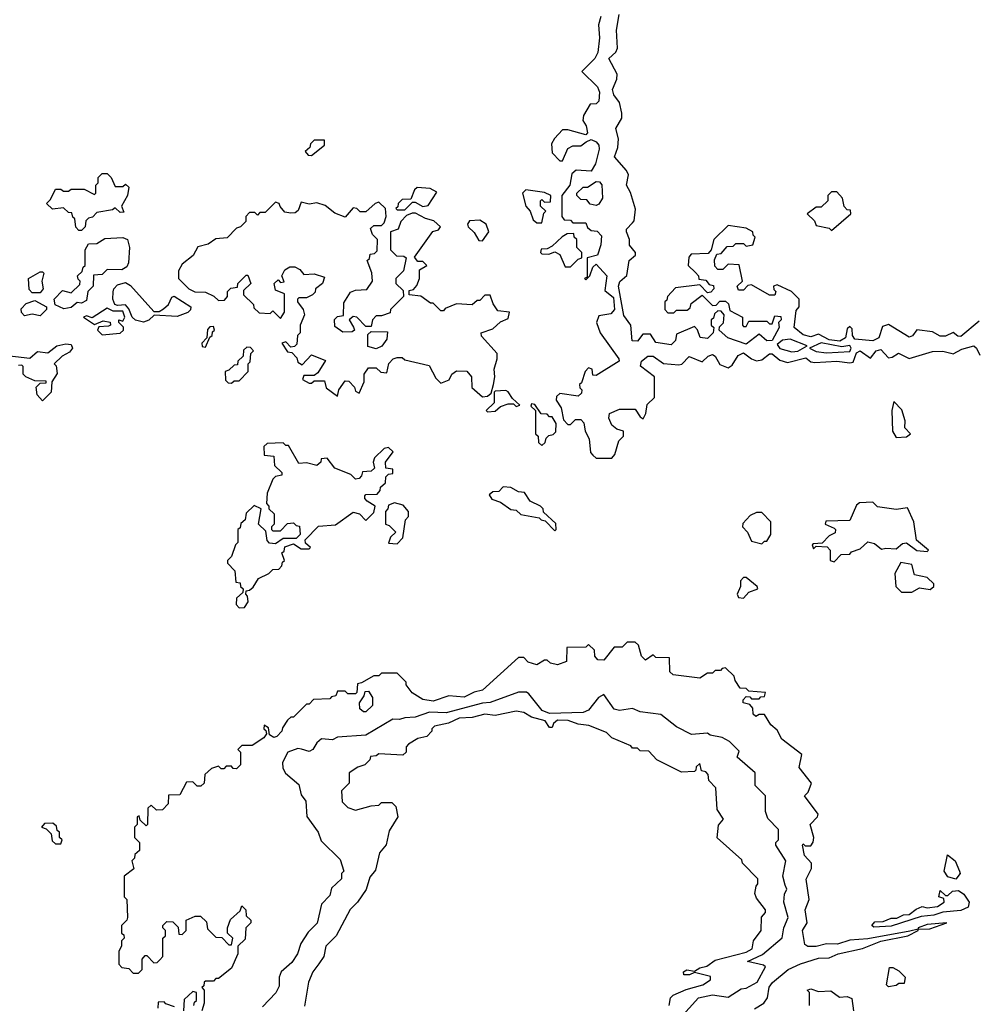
# Model space of a CAD drawing. Extents: x 2769579 to 2883812, y 684207 to 828660.
# Tile 458 of 505: x 2831486 to 2835188, y 805460 to 809265. Entities that reach past the tile are written whole.
import ezdxf

# ---------------------------------------------------------------- set-up
doc = ezdxf.new("R2010")
doc.units = 0

msp = doc.modelspace()

# ---------------------------------------------------------------- linework, layer by layer
at = {"layer": '0CON02XD'}
for points in [[(2833733, 809277), (2833723.3, 809245), (2833727.5, 809195), (2833721.7, 809138.3), (2833710, 809115), (2833660, 809065), (2833720, 809005), (2833727.5, 808985), (2833725, 808950), (2833715, 808940), (2833691.7, 808938.3), (2833666.2, 808895), (2833663.8, 808875), (2833676.7, 808855), (2833681.7, 808828.3), (2833675, 808820), (2833605, 808840), (2833585, 808840), (2833553.6, 808806.4), (2833542.5, 808785), (2833545, 808750), (2833575, 808720), (2833585, 808720), (2833605, 808766.7), (2833625, 808777.5), (2833655, 808777.5), (2833676.7, 808793.3), (2833695, 808802.5), (2833715, 808792.5), (2833725, 808780), (2833726.7, 808765), (2833711.7, 808708.3), (2833695, 808680), (2833637, 808683), (2833621.2, 808668.8), (2833612.5, 808625), (2833582.5, 808585), (2833582.5, 808505), (2833591.7, 808491.7), (2833615, 808490), (2833625, 808480), (2833675, 808480), (2833681.7, 808461.7), (2833695, 808450), (2833718.3, 808448.3), (2833735, 808430), (2833733.3, 808395), (2833720, 808355), (2833680, 808345), (2833680, 808270), (2833670, 808265), (2833675, 808260), (2833690, 808275), (2833701.7, 808308.3), (2833715, 808320), (2833756.2, 808275), (2833748.8, 808218.8), (2833781.4, 808191.4), (2833785.6, 808145), (2833772.1, 808127.9), (2833725, 808120), (2833716.7, 808095), (2833730, 808055), (2833802, 807955), (2833803.8, 807945), (2833715, 807890), (2833701.7, 807891.7), (2833700, 807915), (2833685, 807920), (2833672.5, 807905), (2833658.3, 807861.7), (2833650, 807855), (2833651.7, 807841.7), (2833660, 807835), (2833658.3, 807821.7), (2833645, 807810), (2833575, 807820), (2833561.7, 807808.3), (2833560, 807795), (2833580, 807765), (2833588.3, 807718.3), (2833605, 807700), (2833615, 807700), (2833635, 807720), (2833655, 807720), (2833667, 807707), (2833672.5, 807675), (2833687.5, 807645), (2833693, 807593), (2833701.7, 807581.7), (2833715, 807570), (2833775, 807570)], [(2835195, 808100), (2835125, 808040.6), (2835112.5, 808042.5), (2835095, 808056.2), (2835065, 808041.4), (2835045, 808041.4), (2835015, 808058.8), (2834955, 808066.7), (2834937.2, 808042.8), (2834925, 808038.1), (2834845, 808086.7), (2834821.2, 808078.8), (2834807.1, 808035), (2834785, 808024.5), (2834715, 808030.8), (2834706, 808045), (2834705, 808070), (2834695, 808080), (2834685, 808070), (2834678.6, 808035), (2834657.4, 808022.6), (2834615, 808028.1), (2834575, 808050), (2834545, 808038.8), (2834515, 808046.7), (2834480, 808075), (2834488.3, 808141.7), (2834500, 808155), (2834500, 808185), (2834470, 808215), (2834415, 808240), (2834400, 808235), (2834401.7, 808221.7), (2834410, 808215), (2834405, 808200), (2834385, 808200), (2834315, 808240), (2834301.7, 808238.3), (2834285, 808220), (2834265, 808220), (2834260, 808235), (2834280, 808255), (2834268.3, 808318.3), (2834225, 808320), (2834205, 808300), (2834185, 808300), (2834173, 808313), (2834172.5, 808337.5), (2834181.7, 808358.3), (2834198.3, 808361.7), (2834221.7, 808388.3), (2834245, 808390), (2834255, 808400), (2834285, 808400), (2834295, 808390), (2834320, 808395), (2834330, 808425), (2834321.7, 808431.7), (2834320, 808445), (2834295, 808460), (2834225, 808470), (2834170, 808415), (2834160, 808375), (2834148.3, 808361.7), (2834081.7, 808358.3), (2834073, 808347), (2834070, 808315), (2834098.3, 808288.3), (2834110, 808275), (2834111.7, 808261.7), (2834138.3, 808258.3), (2834151.7, 808241.7), (2834168.3, 808238.3), (2834170, 808225), (2834158.3, 808211.7), (2834145, 808210), (2834115, 808240), (2834021.7, 808228.3), (2833990, 808195), (2833988.3, 808181.7), (2833980, 808175), (2833980, 808145), (2833991.7, 808131.7), (2834015, 808132.5), (2834025, 808142.5), (2834067, 808143), (2834078.3, 808151.7), (2834081.7, 808168.3), (2834125, 808200), (2834165, 808160), (2834178.3, 808161.7), (2834193, 808177), (2834215, 808177.5), (2834227, 808167), (2834231.7, 808141.7), (2834280, 808115), (2834280, 808085), (2834285, 808080), (2834295, 808080), (2834305, 808100), (2834375, 808100), (2834385, 808090), (2834395, 808090), (2834405, 808120), (2834428.3, 808118.3), (2834430, 808105), (2834420, 808095), (2834422.5, 808075), (2834395, 808025.8), (2834374.6, 808024.6), (2834345, 808050), (2834295, 808010.6), (2834223.3, 808035), (2834190, 808065), (2834191.7, 808078.3), (2834207, 808093), (2834210, 808125), (2834198.3, 808138.3), (2834185, 808140), (2834171.7, 808128.3), (2834168.3, 808111.7), (2834160, 808105), (2834160, 808085), (2834170, 808075), (2834167.5, 808055), (2834145, 808033.3), (2834117, 808037), (2834107, 808067), (2834095, 808080), (2834025, 808050), (2834021.2, 808025), (2834005, 808008.6), (2833945, 808017.5), (2833925, 808050), (2833895, 808050), (2833875, 808023.3), (2833854.4, 808024.4), (2833848.8, 808085), (2833821.8, 808121.8), (2833800.6, 808235), (2833806.6, 808253.4), (2833833.9, 808276.1), (2833842.5, 808335), (2833867.5, 808355), (2833866.7, 808365), (2833844.1, 808394.1), (2833843.8, 808415), (2833832.5, 808445), (2833832.5, 808455), (2833855, 808480), (2833861.7, 808488.3), (2833867, 808533), (2833847.7, 808597.7), (2833832.5, 808625), (2833840, 808665), (2833832.3, 808682.3), (2833786.2, 808735), (2833798.3, 808771.7), (2833801.2, 808805), (2833791.2, 808845), (2833814, 808885), (2833813.9, 808903.9), (2833805.5, 808945.5), (2833783.8, 808975), (2833778, 808995), (2833794.2, 809035), (2833795.8, 809055), (2833763.3, 809115), (2833790.3, 809139.7), (2833797.5, 809155), (2833793.3, 809225), (2833803.3, 809285)], [(2832615, 808740), (2832665, 808780), (2832665, 808800), (2832625, 808800), (2832610, 808785), (2832608.3, 808771.7), (2832590, 808755), (2832601.7, 808741.7), (2832615, 808740)], [(2831725, 808450), (2831715, 808450), (2831703, 808463), (2831700, 808495), (2831691.7, 808501.7), (2831688.3, 808518.3), (2831675, 808520), (2831655, 808537.5), (2831613, 808533), (2831590, 808555), (2831605, 808570), (2831625, 808610), (2831645, 808610), (2831655, 808602.5), (2831675, 808602.5), (2831685, 808610), (2831735, 808610), (2831775, 808590), (2831780, 808595), (2831780, 808625), (2831790, 808635), (2831790, 808655), (2831805, 808670), (2831825, 808670), (2831840, 808655), (2831855, 808620), (2831885, 808620), (2831895, 808630), (2831908.3, 808618.3), (2831902.5, 808585), (2831880, 808545), (2831888.3, 808521.7), (2831875, 808520), (2831855, 808537.5), (2831845, 808530), (2831785, 808520), (2831768.3, 808501.7), (2831751.7, 808498.3), (2831741.7, 808488.3), (2831740, 808465), (2831725, 808450)], [(2833715, 808547.5), (2833691.7, 808551.7), (2833678.3, 808568.3), (2833655, 808570), (2833640, 808585), (2833640, 808595), (2833665, 808617.5), (2833681.7, 808618.3), (2833715, 808640), (2833728.3, 808638.3), (2833736.2, 808626.2), (2833738.8, 808575), (2833725, 808552.5), (2833715, 808547.5)], [(2832975, 808530), (2833005, 808560), (2833015, 808560), (2833045, 808542.5), (2833065, 808547.5), (2833098.3, 808598.3), (2833073, 808613), (2833023, 808617), (2833013, 808607), (2832998.3, 808571.7), (2832965, 808570), (2832950, 808555), (2832948.3, 808541.7), (2832940, 808535), (2832945, 808530), (2832975, 808530)], [(2833505, 808480), (2833513, 808517), (2833520, 808525), (2833500, 808545), (2833500, 808565), (2833505, 808570), (2833515, 808560), (2833538.3, 808561.7), (2833540, 808585), (2833515, 808597.5), (2833443, 808607), (2833430, 808595), (2833442.5, 808545), (2833460, 808525), (2833471.7, 808491.7), (2833485, 808480), (2833505, 808480)], [(2834625, 808450), (2834700, 808515), (2834698.3, 808528.3), (2834685, 808530), (2834673, 808543), (2834667.5, 808575), (2834645, 808600), (2834625, 808600), (2834610, 808585), (2834610, 808565), (2834585, 808540), (2834565, 808540), (2834530, 808515), (2834558.3, 808488.3), (2834565, 808470), (2834615, 808460), (2834625, 808450)], [(2833275, 807807.5), (2833295, 807810), (2833308.3, 807821.7), (2833317.5, 807855), (2833323.3, 807885), (2833320, 807915), (2833332.5, 807955), (2833332.5, 807975), (2833271.7, 808041.7), (2833270, 808055), (2833315, 808070), (2833345, 808097.5), (2833375, 808110), (2833380, 808135), (2833335, 808140), (2833316.7, 808166.7), (2833305, 808200), (2833285, 808200), (2833265, 808180), (2833255, 808180), (2833235, 808162.5), (2833175, 808167.5), (2833131.7, 808148.3), (2833125, 808140), (2833115, 808140), (2833085, 808170), (2833075, 808170), (2833037, 808197), (2832991.7, 808201.7), (2832991.7, 808218.3), (2833008.3, 808221.7), (2833021.7, 808238.3), (2833032.5, 808265), (2833031.7, 808298.3), (2833060, 808315), (2833045, 808330), (2833025, 808330), (2833013, 808347), (2833083.6, 808446.4), (2833105, 808452.5), (2833112.5, 808465), (2833087.7, 808487.7), (2833055, 808496.7), (2833017, 808517), (2833003, 808517), (2832981.7, 808508.3), (2832960, 808485), (2832950, 808455), (2832920, 808445), (2832920, 808375), (2832943, 808353), (2832971.7, 808351.7), (2832980, 808345), (2832970, 808295), (2832940, 808265), (2832940, 808245), (2832968.3, 808218.3), (2832970, 808195), (2832920, 808145), (2832918.3, 808131.7), (2832885, 808120), (2832865, 808120), (2832850, 808105), (2832845, 808080), (2832825, 808080), (2832790, 808115), (2832775, 808117.5), (2832760, 808105), (2832777, 808077), (2832780, 808065), (2832771.7, 808058.3), (2832735, 808057.5), (2832705, 808080), (2832703, 808107), (2832715, 808117.5), (2832737.5, 808122.5), (2832739.5, 808170.5), (2832765, 808212.5), (2832785, 808220), (2832828.3, 808221.7), (2832850, 808255), (2832847, 808287), (2832830, 808335), (2832838.3, 808341.7), (2832841.7, 808358.3), (2832858.3, 808361.7), (2832868.3, 808371.7), (2832870, 808415), (2832850, 808435), (2832842.5, 808457.5), (2832855, 808470), (2832885, 808470), (2832895, 808480), (2832902.5, 808505), (2832900, 808535), (2832875, 808560), (2832860, 808555), (2832825, 808522.5), (2832803, 808523), (2832790, 808535), (2832775, 808537.5), (2832745, 808502.5), (2832705, 808517.5), (2832667, 808547), (2832635, 808557.5), (2832605, 808552.5), (2832575, 808560), (2832563, 808527), (2832551.7, 808518.3), (2832535, 808517.5), (2832511.7, 808521.7), (2832493, 808543), (2832490, 808555), (2832475, 808560), (2832435, 808520), (2832415, 808520), (2832405, 808510), (2832395, 808520), (2832375, 808520), (2832360, 808505), (2832360, 808485), (2832340, 808465), (2832325, 808460), (2832288.3, 808421.7), (2832245, 808417.5), (2832215, 808397.5), (2832175, 808387.5), (2832156.4, 808353.6), (2832115, 808320), (2832100, 808295), (2832100, 808265), (2832140, 808225), (2832163.6, 808213.6), (2832205, 808212.5), (2832237, 808197), (2832255, 808180), (2832278.3, 808181.7), (2832290, 808195), (2832290, 808215), (2832303, 808227), (2832328.3, 808231.7), (2832330, 808245), (2832361.7, 808278.3), (2832368.3, 808278.3), (2832380, 808245), (2832351.7, 808218.3), (2832351.7, 808201.7), (2832390, 808165), (2832391.7, 808151.7), (2832411.7, 808131.7), (2832455, 808130), (2832465, 808140), (2832495, 808110), (2832510, 808135), (2832510, 808205), (2832475, 808220), (2832470, 808245), (2832485, 808260), (2832495, 808250), (2832508.3, 808251.7), (2832500, 808275), (2832511.7, 808298.3), (2832530.7, 808309.3), (2832549.3, 808309.3), (2832569.3, 808299.3), (2832585, 808280), (2832625, 808282.5), (2832665, 808270), (2832657.5, 808245), (2832630, 808225), (2832628.3, 808211.7), (2832618.3, 808201.7), (2832595, 808190), (2832565, 808190), (2832560, 808185), (2832560, 808175), (2832582.5, 808145), (2832586.7, 808125), (2832570, 808085), (2832570, 808055), (2832560, 808045), (2832558.3, 808011.7), (2832548.3, 808001.7), (2832535, 808000), (2832515, 808020), (2832500, 808015), (2832521.7, 807981.7), (2832538.3, 807978.3), (2832558.3, 807958.3), (2832561.7, 807941.7), (2832568.3, 807938.3), (2832578.3, 807931.7), (2832615, 807970), (2832668.3, 807948.3), (2832639.3, 807900.7), (2832625, 807890), (2832585, 807890), (2832580, 807875), (2832605, 807860), (2832615, 807860), (2832625, 807870), (2832665, 807870), (2832671.7, 807841.7), (2832715, 807810), (2832720, 807835), (2832745, 807870), (2832758.3, 807868.3), (2832780, 807845), (2832785, 807830), (2832798.3, 807821.7), (2832817.5, 807865), (2832817.5, 807895), (2832835, 807920), (2832865, 807920), (2832883, 807903), (2832905, 807900), (2832913, 807937), (2832930, 807955), (2832945, 807960), (2832965, 807960), (2832975, 807950), (2833068.8, 807928.8), (2833095, 807880), (2833115, 807860), (2833146.4, 807873.6), (2833157.5, 807895), (2833175, 807907.5), (2833215, 807906.7), (2833233.3, 807885), (2833233.6, 807843.6), (2833275, 807807.5)], [(2833275, 808410), (2833300, 808445), (2833290, 808475), (2833265, 808490), (2833225, 808487.5), (2833217.5, 808475), (2833220, 808465), (2833243, 808443), (2833261.7, 808411.7), (2833275, 808410)], [(2831657, 808147), (2831623, 808163), (2831620, 808185), (2831651.7, 808218.3), (2831685, 808210), (2831718.3, 808241.7), (2831720, 808255), (2831711.7, 808261.7), (2831710, 808275), (2831728.3, 808291.7), (2831731.7, 808308.3), (2831740, 808315), (2831740, 808375), (2831751.7, 808398.3), (2831785, 808400), (2831815, 808420), (2831885, 808423.3), (2831902.5, 808415), (2831911.2, 808385), (2831907.5, 808325), (2831900, 808310), (2831881.7, 808298.3), (2831825, 808300), (2831805, 808280), (2831771.7, 808278.3), (2831770, 808235), (2831750, 808215), (2831745, 808180), (2831725, 808170), (2831708.3, 808171.7), (2831685, 808152.5), (2831657, 808147)], [(2833615, 808310), (2833645, 808340), (2833660, 808345), (2833660, 808365), (2833640, 808385), (2833640, 808415), (2833630, 808425), (2833628.3, 808438.3), (2833603, 808437), (2833583.6, 808426.4), (2833545, 808390), (2833525, 808380), (2833501.7, 808378.3), (2833500, 808365), (2833505, 808360), (2833531.7, 808358.3), (2833555, 808367.5), (2833575, 808357.5), (2833595, 808310), (2833615, 808310)], [(2831565, 808210), (2831535, 808210), (2831522.5, 808222.5), (2831520, 808265), (2831565, 808290), (2831575, 808290), (2831580, 808285), (2831572.5, 808255), (2831577.5, 808225), (2831565, 808210)], [(2831965, 808095.8), (2831934.4, 808104.4), (2831920.8, 808115), (2831907.8, 808147.8), (2831895, 808162.9), (2831865, 808160), (2831854.2, 808165), (2831846, 808185), (2831847, 808213), (2831850, 808225), (2831865, 808240), (2831895, 808250), (2831915, 808237.5), (2832005, 808137.5), (2832025, 808137.5), (2832042.3, 808147.7), (2832061.2, 808165), (2832075, 808192.5), (2832083.9, 808196.1), (2832147.5, 808155), (2832146.1, 808143.9), (2832136.1, 808133.9), (2832095, 808117.5), (2832006.4, 808123.6), (2831985, 808103.8), (2831965, 808095.8)], [(2831565, 808120), (2831535, 808127.5), (2831505, 808120), (2831493, 808133), (2831492.5, 808147.5), (2831511.7, 808168.3), (2831545, 808180), (2831590, 808155), (2831590, 808145), (2831565, 808120)], [(2831805, 808047.5), (2831875, 808053.3), (2831887.5, 808065), (2831887, 808077), (2831870, 808095), (2831870, 808105), (2831885, 808100), (2831893.3, 808115), (2831885, 808138), (2831848.1, 808138.1), (2831825, 808150), (2831767, 808113), (2831745, 808120), (2831732.5, 808115), (2831775, 808087.5), (2831809.3, 808100.7), (2831835.8, 808095.8), (2831836.7, 808085), (2831829.5, 808080.5), (2831791.7, 808078.3), (2831787.5, 808065), (2831805, 808047.5)], [(2832205, 808000), (2832221.7, 808038.3), (2832230, 808045), (2832231.7, 808058.3), (2832240, 808065), (2832235, 808080), (2832221.7, 808078.3), (2832211.7, 808068.3), (2832210, 808035), (2832190, 808015), (2832191.7, 808001.7), (2832205, 808000)], [(2832865, 807992.5), (2832831.7, 808001.7), (2832831.7, 808048.3), (2832845, 808060), (2832908.3, 808058.3), (2832905, 808030), (2832886.4, 808003.6), (2832865, 807992.5)], [(2834471.7, 807981.7), (2834495, 807984), (2834530, 808005), (2834465, 808030), (2834435, 808026.2), (2834415, 808010), (2834425, 807994), (2834471.7, 807981.7)], [(2831415, 807970), (2831525, 807957.5), (2831555, 807982.5), (2831595, 807977.5), (2831630, 808005), (2831665, 808012.5), (2831685, 808010), (2831690, 807995), (2831679.3, 807980.7), (2831650, 807965), (2831620, 807935), (2831627, 807927), (2831631.7, 807898.3), (2831610, 807865), (2831607.5, 807825), (2831575, 807792.5)], [(2832305, 807860), (2832315, 807870), (2832335, 807870), (2832370, 807905), (2832370, 807935), (2832377, 807943), (2832380, 807975), (2832390, 807985), (2832378.3, 807998.3), (2832365, 808000), (2832351.7, 807988.3), (2832350, 807965), (2832330, 807945), (2832328.3, 807931.7), (2832315, 807930), (2832295, 807910), (2832280, 807905), (2832281.7, 807871.7), (2832291.7, 807861.7), (2832305, 807860)], [(2833775, 807570), (2833787.5, 807585), (2833803, 807637), (2833820, 807655), (2833820, 807675), (2833795, 807682.5), (2833775, 807697.5), (2833763.3, 807725), (2833766.4, 807743.6), (2833805, 807760), (2833865, 807760), (2833885, 807730), (2833897, 807723), (2833907, 807743), (2833911.7, 807778.3), (2833940, 807805), (2833940, 807885), (2833886.7, 807926.7), (2833890, 807945), (2833915, 807964.4), (2833935, 807964.4), (2833975, 807936.7), (2834035, 807931.2), (2834046, 807934), (2834075, 807962.9), (2834125, 807943.3), (2834148, 807965), (2834165, 807971.1), (2834175.3, 807965.3), (2834192.5, 807932.5), (2834225, 807920), (2834240.5, 807929.5), (2834263.3, 807966.7), (2834285, 807977.1), (2834315, 807953.8), (2834335, 807946.7), (2834355, 807950), (2834385, 807974), (2834395, 807974.2), (2834425, 807948.8), (2834455, 807940), (2834525, 807958), (2834545, 807943.3), (2834560.5, 807940.5), (2834645, 807946), (2834695, 807938.8), (2834708, 807942), (2834721.8, 807978.2), (2834735, 807985.6), (2834775, 807956.7), (2834797.5, 807985), (2834815, 807990.6), (2834845, 807958.8), (2834859.5, 807960.5), (2834883.8, 807976.2), (2834925, 807956), (2835015, 807983.3), (2835055, 807983.8), (2835085.9, 807975.9), (2835095, 807973.8), (2835128.5, 807991.5), (2835175, 808004.3), (2835185.5, 807995.5), (2835198, 807968)], [(2834605, 807977.5), (2834695, 807983.3), (2834701.2, 807995), (2834695, 808006), (2834665, 808001.2), (2834585, 808016), (2834540, 807995), (2834565, 807983.3), (2834605, 807977.5)], [(2831575, 807792.5), (2831553.3, 807815), (2831550, 807845), (2831565, 807860), (2831588.3, 807861.7), (2831588.3, 807868.3), (2831545, 807870), (2831510, 807885), (2831500, 807895), (2831500, 807925), (2831495, 807930), (2831481.7, 807928.3)], [(2833295, 807750), (2833325, 807752.5), (2833345, 807770), (2833375, 807780), (2833395, 807780), (2833405, 807770), (2833420, 807775), (2833391.7, 807801.7), (2833375, 807827.5), (2833365, 807832.5), (2833325, 807830), (2833320, 807825), (2833320, 807785), (2833290, 807755), (2833295, 807750)], [(2833505, 807620), (2833518.3, 807631.7), (2833521.7, 807648.3), (2833531.7, 807658.3), (2833548.3, 807661.7), (2833558.3, 807671.7), (2833560, 807705), (2833545, 807730), (2833535, 807730), (2833525, 807740), (2833501.7, 807741.7), (2833478.3, 807778.3), (2833465, 807780), (2833461.7, 807771.7), (2833480, 807755), (2833480, 807665), (2833490, 807655), (2833491.7, 807631.7), (2833505, 807620)], [(2834875, 807650), (2834915, 807652.5), (2834930, 807665), (2834908.3, 807688.3), (2834910, 807715), (2834897, 807757), (2834865, 807790), (2834857.5, 807755), (2834860, 807675), (2834875, 807650)], [(2832335, 806992.5), (2832355, 806993.3), (2832370, 807015), (2832367, 807037), (2832360, 807045), (2832361.7, 807058.3), (2832375, 807060), (2832388.3, 807071.7), (2832410, 807105), (2832450, 807125), (2832465, 807140), (2832488.3, 807141.7), (2832500, 807155), (2832501.7, 807168.3), (2832510, 807175), (2832500, 807205), (2832508.3, 807211.7), (2832511.7, 807228.3), (2832545, 807240), (2832575, 807220), (2832605, 807220), (2832610, 807225), (2832591.7, 807241.7), (2832590, 807255), (2832641.7, 807308.3), (2832707, 807313), (2832775, 807362.5), (2832800, 807355), (2832825, 807330), (2832855, 807360), (2832860, 807385), (2832830, 807405), (2832820, 807415), (2832820, 807425), (2832825, 807430), (2832868.3, 807431.7), (2832880, 807445), (2832881.7, 807458.3), (2832900, 807475), (2832901.7, 807498.3), (2832911.7, 807508.3), (2832928.3, 807511.7), (2832928.3, 807528.3), (2832901.7, 807531.7), (2832900, 807555), (2832930, 807595), (2832911.7, 807611.7), (2832895, 807607.5), (2832858.3, 807571.7), (2832852.5, 807555), (2832858.3, 807531.7), (2832845, 807520), (2832811.7, 807518.3), (2832808.3, 807501.7), (2832798.3, 807491.7), (2832785, 807490), (2832767, 807507), (2832705, 807532.5), (2832675, 807570), (2832651.7, 807568.3), (2832650, 807555), (2832635, 807542.5), (2832595, 807552.5), (2832565, 807550), (2832525, 807620), (2832515, 807620), (2832505, 807630), (2832443, 807627), (2832430, 807615), (2832431.7, 807581.7), (2832468.3, 807578.3), (2832471.7, 807541.7), (2832500, 807515), (2832500, 807505), (2832475, 807500), (2832465, 807490), (2832442.5, 807435), (2832440, 807395), (2832450, 807385), (2832450, 807375), (2832470, 807355), (2832470, 807315), (2832460, 807305), (2832460, 807295), (2832465, 807290), (2832495, 807290), (2832521.7, 807318.3), (2832545, 807320), (2832555, 807310), (2832568.3, 807308.3), (2832570, 807275), (2832555, 807260), (2832505, 807260), (2832475, 807240), (2832451.7, 807241.7), (2832442.5, 807252.5), (2832438.3, 807288.3), (2832410, 807315), (2832420, 807375), (2832393, 807387), (2832361.7, 807358.3), (2832358.3, 807331.7), (2832341.7, 807318.3), (2832338.3, 807301.7), (2832330, 807295), (2832330, 807245), (2832320, 807235), (2832305, 807190), (2832290, 807175), (2832290, 807165), (2832317.5, 807135), (2832321.7, 807091.7), (2832338.3, 807088.3), (2832340, 807075), (2832350, 807065), (2832348.3, 807051.7), (2832325, 807030), (2832323.3, 807005), (2832335, 806992.5)], [(2833555, 807290), (2833560, 807295), (2833558.3, 807318.3), (2833511.7, 807361.7), (2833510, 807375), (2833500, 807385), (2833460, 807405), (2833438.3, 807438.3), (2833415, 807440), (2833385, 807457.5), (2833355, 807460), (2833338.3, 807441.7), (2833315, 807440), (2833301.7, 807428.3), (2833311.7, 807411.7), (2833345, 807400), (2833385, 807372.5), (2833405, 807370), (2833423, 807353), (2833495, 807340), (2833501.7, 807331.7), (2833518.3, 807328.3), (2833555, 807290)], [(2832945, 807240), (2832967, 807263), (2832978.3, 807331.7), (2832990, 807345), (2832990, 807365), (2832968.3, 807388.3), (2832935, 807397.5), (2832911.7, 807388.3), (2832910, 807375), (2832900, 807365), (2832900, 807315), (2832915, 807310), (2832940, 807285), (2832920, 807265), (2832911.7, 807241.7), (2832945, 807240)], [(2834635, 807170), (2834661.7, 807198.3), (2834695, 807200), (2834701.7, 807208.3), (2834735, 807220), (2834765, 807247.5), (2834790.7, 807240.7), (2834818.3, 807218.3), (2834835, 807223.3), (2834875, 807220), (2834899.3, 807240.7), (2834915, 807243.3), (2834955, 807213.3), (2834995, 807210), (2835000, 807215), (2834953.8, 807253.8), (2834942.5, 807325), (2834918.3, 807378.3), (2834875, 807372.5), (2834803, 807383), (2834785, 807400), (2834732.5, 807397.5), (2834721.7, 807388.3), (2834695, 807330), (2834602.5, 807327.5), (2834600, 807315), (2834635, 807300), (2834640, 807295), (2834638.3, 807281.7), (2834615, 807270), (2834588.3, 807241.7), (2834555, 807240), (2834550, 807235), (2834555, 807220), (2834565, 807230), (2834608.3, 807228.3), (2834620, 807215), (2834620, 807175), (2834635, 807170)], [(2834355, 807240), (2834365, 807250), (2834375, 807250), (2834390, 807275), (2834390, 807325), (2834355, 807360), (2834335, 807360), (2834310.7, 807349.3), (2834281.7, 807318.3), (2834280, 807305), (2834300, 807285), (2834315, 807250), (2834355, 807240)], [(2834935, 807052.5), (2834965, 807070), (2835006.4, 807063.6), (2835020, 807075), (2835020, 807085), (2834995, 807110), (2834945, 807120), (2834935, 807160), (2834893, 807167), (2834870, 807125), (2834873.3, 807075), (2834895, 807052.5), (2834935, 807052.5)], [(2834285, 807030), (2834305, 807052.5), (2834340, 807065), (2834337.5, 807075), (2834295, 807110), (2834285, 807110), (2834273, 807097), (2834272.5, 807075), (2834260, 807045), (2834265, 807032.5), (2834285, 807030)], [(2834327, 805443), (2834362.5, 805465), (2834377.5, 805485), (2834384.2, 805525.8), (2834396.1, 805543.9), (2834457.5, 805595), (2834505, 805615.8), (2834575, 805638), (2834615, 805640), (2834650, 805655), (2834745, 805676.2), (2834815, 805703.8), (2834920, 805725), (2834960, 805745), (2834960, 805750), (2835005, 805751.2), (2835070, 805775), (2834995, 805768.8), (2834960, 805755), (2834960, 805750), (2834927.5, 805742.5), (2834765, 805713.3), (2834695, 805707.5), (2834647.7, 805692.3), (2834605, 805693.8), (2834565, 805683.3), (2834533.6, 805683.6), (2834521.7, 805691.7), (2834512.5, 805745), (2834530, 805775), (2834522.5, 805825), (2834538.8, 805865), (2834526.4, 805943.6), (2834547.5, 805985), (2834547.5, 806005), (2834520, 806035), (2834512.5, 806075), (2834515, 806080), (2834522.5, 806072.5), (2834545, 806072.5), (2834553.3, 806086.7), (2834556.7, 806105), (2834542.5, 806155), (2834570, 806185), (2834572.5, 806195), (2834520, 806265), (2834535, 806280), (2834547.5, 806315), (2834500, 806375), (2834510, 806425), (2834432.5, 806485), (2834415, 806520), (2834390, 806540), (2834365, 806580), (2834345, 806580), (2834331.7, 806571.7), (2834321.7, 806581.7), (2834320, 806605), (2834308.3, 806618.3), (2834282.5, 806625), (2834283, 806637), (2834295, 806650), (2834308.3, 806648.3), (2834315, 806640), (2834345, 806640), (2834351.7, 806648.3), (2834365, 806650), (2834370, 806665), (2834305, 806670), (2834295, 806680), (2834271.7, 806681.7), (2834251.7, 806711.7), (2834248.3, 806728.3), (2834215, 806760), (2834201.7, 806758.3), (2834195, 806750), (2834175, 806750), (2834165, 806740), (2834145, 806740), (2834115, 806720), (2834013, 806733), (2834000, 806745), (2833998.3, 806798.3), (2833945, 806800), (2833935, 806810), (2833905, 806790), (2833890, 806805), (2833878.3, 806848.3), (2833865, 806860), (2833835, 806860), (2833815, 806840), (2833785, 806840), (2833745, 806790), (2833721.7, 806791.7), (2833710, 806805), (2833708.3, 806828.3), (2833685, 806850), (2833675, 806840), (2833601.7, 806838.3), (2833600, 806785), (2833565, 806772.5), (2833538.3, 806778.3), (2833525, 806790), (2833515, 806790), (2833485, 806772.5), (2833451.7, 806781.7), (2833435, 806800), (2833415, 806800), (2833275.9, 806674.1), (2833243.6, 806666.4), (2833205, 806647.5), (2833145, 806652.5), (2833085, 806631.2), (2833045, 806637.5), (2833003.6, 806663.6), (2832980, 806695), (2832980, 806705), (2832945, 806740), (2832885, 806740), (2832875, 806730), (2832855, 806730), (2832808.3, 806701.7), (2832791.7, 806698.3), (2832790, 806665), (2832785, 806660), (2832755, 806660), (2832745, 806670), (2832715, 806670), (2832708.3, 806651.7), (2832691.7, 806648.3), (2832685, 806640), (2832621.7, 806638.3), (2832605, 806620), (2832595, 806620), (2832545, 806570), (2832535, 806570), (2832521.7, 806558.3), (2832501.7, 806528.3), (2832500, 806515), (2832480, 806495), (2832468.3, 806491.7), (2832451.7, 806501.7), (2832448.3, 806528.3), (2832431.7, 806538.3), (2832430, 806525), (2832438.3, 806518.3), (2832440, 806505), (2832430, 806490), (2832385, 806460), (2832345, 806460), (2832330, 806445), (2832340, 806435), (2832340, 806385), (2832325, 806370), (2832311.7, 806371.7), (2832305, 806380), (2832285, 806380), (2832275, 806370), (2832265, 806370), (2832255, 806380), (2832228.3, 806371.7), (2832201.7, 806348.3), (2832200, 806315), (2832187, 806303), (2832173, 806303), (2832155, 806320), (2832131.7, 806318.3), (2832105, 806270), (2832061.7, 806268.3), (2832060, 806235), (2832038.3, 806211.7), (2832015, 806210), (2831995, 806230), (2831981.7, 806218.3), (2831980, 806155), (2831975, 806150), (2831951.7, 806171.7), (2831948.3, 806188.3), (2831940, 806185), (2831940, 806155), (2831930, 806145), (2831930, 806105), (2831950, 806085), (2831950, 806055), (2831931.7, 806038.3), (2831930, 806025), (2831920, 806015), (2831927, 805983), (2831890, 805955), (2831890, 805875), (2831900, 805865), (2831902.5, 805795), (2831900, 805785), (2831880, 805765), (2831880, 805735), (2831888.3, 805728.3), (2831890, 805715), (2831880, 805705), (2831880, 805685), (2831870, 805665), (2831870, 805615), (2831881.7, 805601.7), (2831908.3, 805598.3), (2831925, 805580), (2831945, 805580), (2831960, 805595), (2831960, 805635), (2831971.7, 805648.3), (2831978.3, 805648.3), (2832005, 805620), (2832018.3, 805621.7), (2832028.3, 805631.7), (2832040, 805645), (2832040, 805715), (2832050, 805725), (2832050, 805745), (2832040, 805755), (2832040, 805765), (2832055, 805780), (2832078.3, 805778.3), (2832098.3, 805758.3), (2832101.7, 805731.7), (2832115, 805730), (2832130, 805745), (2832130, 805785), (2832165, 805800), (2832185, 805800), (2832208.3, 805778.3), (2832211.7, 805751.7), (2832245, 805720), (2832268.3, 805718.3), (2832295, 805690), (2832305, 805690), (2832310, 805715), (2832290, 805735), (2832290, 805755), (2832301.7, 805788.3), (2832338.3, 805821.7), (2832345, 805840), (2832360, 805825), (2832361.7, 805801.7), (2832380, 805785), (2832380, 805775), (2832360, 805755), (2832358.3, 805711.7), (2832330, 805685), (2832330, 805655), (2832305, 805600), (2832255, 805560), (2832245, 805560), (2832235, 805550), (2832205, 805550), (2832200, 805545), (2832198.3, 805531.7), (2832190, 805525), (2832200, 805515), (2832200, 805465), (2832190, 805435)], [(2834002.5, 805365), (2834110, 805485), (2834165, 805496.7), (2834225, 805487.5), (2834275, 805520), (2834295, 805522.5), (2834337.5, 805545), (2834370, 805605), (2834361.7, 805611.7), (2834300, 805625), (2834357.5, 805652.5), (2834433.6, 805716.4), (2834440, 805755), (2834456.7, 805795), (2834440, 805855), (2834442.5, 805885), (2834452.5, 805905), (2834445, 805920), (2834436.7, 805955), (2834447.5, 806015), (2834410, 806075), (2834410, 806085), (2834420, 806095), (2834420, 806135), (2834378.3, 806178.3), (2834370, 806205), (2834370, 806265), (2834330, 806305), (2834330, 806355), (2834260, 806415), (2834268.3, 806438.3), (2834230, 806475), (2834201.7, 806491.7), (2834155, 806500), (2834145, 806507.5), (2834083, 806503), (2834025, 806532.5), (2833965, 806580), (2833885, 806590), (2833855, 806603.3), (2833805, 806596), (2833785, 806601.2), (2833745, 806657.5), (2833723.3, 806645), (2833685, 806596.7), (2833665, 806588), (2833534.4, 806584.4), (2833506.2, 806595), (2833455, 806660), (2833445, 806666.7), (2833415, 806666.7), (2833305, 806626.7), (2833275, 806623.8), (2833135, 806586), (2833070.5, 806589.5), (2833015, 806570), (2832975, 806567.5), (2832955, 806560), (2832928.3, 806561.7), (2832825, 806500), (2832715, 806492.5), (2832695, 806482.5), (2832653.6, 806486.4), (2832635, 806470), (2832620, 806445), (2832605, 806437.5), (2832576.2, 806446.2), (2832561.7, 806448.3), (2832522.5, 806435), (2832502.5, 806395), (2832503, 806373), (2832513.6, 806353.6), (2832565, 806310), (2832575, 806270), (2832592.5, 806245), (2832596.4, 806186.4), (2832640, 806125), (2832651.7, 806091.7), (2832725, 806020), (2832740, 805975), (2832730, 805965), (2832730, 805945), (2832691.7, 805908.3), (2832685, 805880), (2832653, 805847), (2832636.1, 805773.9), (2832601.7, 805738.3), (2832572.5, 805695), (2832560, 805655), (2832538.8, 805621.2), (2832497.5, 805585), (2832490, 805565), (2832489.3, 805530.7), (2832476.1, 805503.9), (2832425, 805450)], [(2832825, 806590), (2832815, 806590), (2832801.7, 806601.7), (2832800, 806625), (2832818.3, 806651.7), (2832821.7, 806668.3), (2832835, 806670), (2832850, 806645), (2832850, 806615), (2832825, 806590)], [(2833997.5, 805455), (2834002.5, 805485), (2834012.5, 805495), (2834063, 805517), (2834127.5, 805535), (2834157.5, 805555), (2834157, 805567), (2834095, 805582.5), (2834075.9, 805574.1), (2834053.9, 805573.9), (2834052.5, 805585), (2834065, 805593.3), (2834095, 805587.5), (2834115, 805601.2), (2834142.7, 805607.3), (2834175, 805630), (2834295, 805662), (2834317.5, 805675), (2834322.5, 805705), (2834353.3, 805745), (2834353.6, 805796.4), (2834370, 805815), (2834370, 805825), (2834335, 805870), (2834328.3, 805888.3), (2834333, 805917), (2834340, 805925), (2834340, 805945), (2834280, 806005), (2834278.3, 806018.3), (2834183, 806103), (2834188.3, 806151.7), (2834207.5, 806175), (2834183, 806213), (2834177, 806297), (2834150, 806325), (2834148.3, 806348.3), (2834138.3, 806358.3), (2834121.7, 806361.7), (2834115, 806390), (2834101.7, 806378.3), (2834100, 806365), (2834095, 806360), (2834045, 806357.5), (2833950, 806405), (2833918.3, 806438.3), (2833885, 806440), (2833875, 806450), (2833855, 806450), (2833848.3, 806458.3), (2833775, 806490), (2833755, 806510), (2833687, 806537), (2833645, 806542.5), (2833606.4, 806556.4), (2833565, 806557.5), (2833550, 806545), (2833545, 806530), (2833535, 806530), (2833517.5, 806555), (2833465, 806570), (2833435, 806587.5), (2833405, 806593.3), (2833325, 806576.2), (2833285, 806581.2), (2833235, 806568), (2833185, 806566), (2833144.1, 806545.9), (2833090, 806535), (2833080, 806525), (2833080, 806515), (2833060, 806495), (2833025, 806487.5), (2832990, 806465), (2832980, 806455), (2832980, 806435), (2832967, 806423), (2832875, 806427.5), (2832865, 806420), (2832843, 806417), (2832840, 806405), (2832820, 806385), (2832793, 806377), (2832760, 806355), (2832760, 806315), (2832730, 806285), (2832733, 806243), (2832755, 806220), (2832785, 806210), (2832845, 806227.5), (2832875, 806230), (2832885, 806240), (2832925, 806240), (2832940, 806225), (2832947.5, 806185), (2832915, 806130), (2832903.3, 806076.7), (2832877.5, 806045), (2832861.7, 805978.3), (2832839.3, 805950.7), (2832826.1, 805903.9), (2832792.5, 805855), (2832763.9, 805826.1), (2832710, 805725), (2832670, 805685), (2832662.5, 805645), (2832643.3, 805616.7), (2832620, 805585), (2832602.5, 805545), (2832587, 805453)], [(2831645, 806080), (2831650, 806095), (2831640, 806105), (2831640, 806125), (2831631.7, 806131.7), (2831628.3, 806148.3), (2831615, 806160), (2831581.7, 806158.3), (2831570, 806145), (2831588.3, 806138.3), (2831608.3, 806118.3), (2831611.7, 806091.7), (2831625, 806080), (2831645, 806080)], [(2835105, 805943.3), (2835075, 805952.5), (2835060, 805975), (2835072.5, 806037.5), (2835102.5, 806015), (2835120, 805975), (2835122.5, 805965), (2835105, 805943.3)], [(2834788.3, 805758.3), (2834780, 805765), (2834791.7, 805778.3), (2834825, 805780), (2834855, 805793.3), (2834876.7, 805793.3), (2834903.6, 805806.4), (2834925, 805807.5), (2834951.7, 805828.3), (2834975, 805837.5), (2834995, 805833.3), (2835035, 805837.5), (2835060, 805855), (2835058.3, 805868.3), (2835040, 805875), (2835045, 805900), (2835065, 805880), (2835075, 805880), (2835093, 805897), (2835115, 805900), (2835136.7, 805885), (2835156.7, 805855), (2835153.3, 805835), (2835125, 805821.9), (2835055, 805816.7), (2835020, 805805), (2834970.8, 805799.2), (2834855, 805762.5), (2834788.3, 805758.3)], [(2834845, 805527.5), (2834837.5, 805535), (2834848.3, 805601.7), (2834861.7, 805601.7), (2834885, 805590), (2834910, 805565), (2834905, 805540), (2834885, 805540), (2834875, 805532.5), (2834845, 805527.5)], [(2834540, 805455), (2834540, 805505), (2834530, 805515), (2834545, 805520), (2834575, 805510), (2834621.7, 805511.7), (2834655, 805487.5), (2834685, 805490), (2834703, 805483), (2834710, 805435)], [(2832160, 805455), (2832161.7, 805468.3), (2832170, 805475), (2832170, 805505), (2832155, 805510), (2832121.7, 805478.3), (2832120, 805435)], [(2832085, 805450), (2832051.7, 805461.7), (2832045, 805470), (2832021.7, 805468.3), (2832020, 805445)]]:
    msp.add_lwpolyline(points, dxfattribs=at)

doc.saveas('drawing.dxf')
